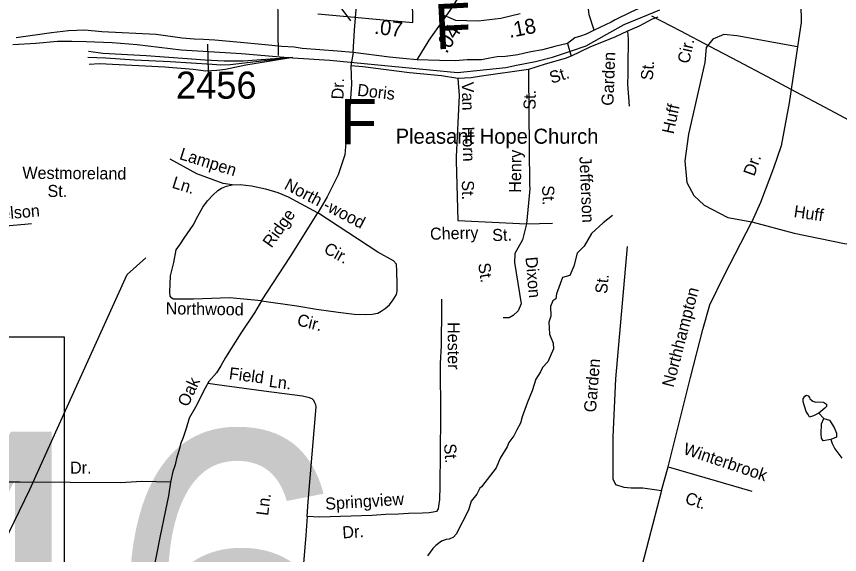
# Model space of a CAD drawing. Extents: x 1551653 to 1702041, y 811336 to 920032.
# Drawn here: x 1644240 to 1648719, y 875651 to 878579 of the extents above; entities that cross this region are included whole.
import ezdxf

# ---------------------------------------------------------------- set-up
doc = ezdxf.new("R2010")
doc.units = 0
for name, color, linetype in [('Old_Level_10', 7, 'Continuous'), ('Old_Level_11', 7, 'Continuous'), ('Old_Level_17', 7, 'Continuous'), ('Old_Level_22', 7, 'Continuous'), ('Old_Level_3', 7, 'Continuous'), ('Old_Level_32', 7, 'Continuous'), ('Old_Level_35', 7, 'Continuous'), ('Old_Level_44', 7, 'Continuous'), ('Old_Level_49', 7, 'Continuous'), ('Old_Level_59', 7, 'Continuous'), ('Old_Level_62', 7, 'Continuous'), ('Old_Level_8', 7, 'Continuous')]:
    doc.layers.add(name, color=color, linetype=linetype)

msp = doc.modelspace()

# ---------------------------------------------------------------- linework, layer by layer
at = {"layer": 'Old_Level_11'}
msp.add_line((1645285.577, 878276.821), (1645280.607, 878427.677), dxfattribs=at)
at = {"layer": 'Old_Level_17'}
msp.add_line((1645909.3, 878758.104), (1646057.638, 878554.894), dxfattribs=at)
at = {"layer": 'Old_Level_3'}
for points in [[(1647696.101, 878583.138), (1647853.233, 878500.433), (1648010.517, 878417.957), (1648167.808, 878335.499), (1648324.963, 878252.841), (1648481.84, 878169.77), (1648638.294, 878086.068), (1648794.183, 878001.521)], [(1644499.893, 873917.443), (1644373.5, 873917.443), (1638041.177, 873917.443), (1637663.375, 873917.443), (1637663.375, 874208.736), (1637663.375, 876836.045), (1644499.893, 876836.045), (1644499.893, 875465.476), (1644499.893, 873917.443)]]:
    msp.add_lwpolyline(points, dxfattribs=at)
at = {"layer": 'Old_Level_32'}
for points in [[(1646420.882, 878342.911), (1646485.956, 878449.913), (1646611.819, 878630.193), (1646875.122, 879058.789), (1647214.782, 879568.759), (1647235.036, 879609.302), (1647259.949, 879666.064), (1647338.071, 879819.547), (1647369.9, 879883.257), (1647372.728, 879888.408), (1647398.75, 879931.553), (1647395.94, 880028.053), (1647405.431, 880097.163), (1647408.769, 880134.908), (1647424.843, 880209.333)], [(1646071.642, 878382.572), (1646078.975, 878504.976), (1646089.815, 878639.343), (1646101.718, 878786.875), (1646118.398, 879016.668), (1646120.576, 879064.653), (1646120.586, 879094.669), (1646132.998, 879232.694), (1646145.356, 879338.504), (1646145.491, 879384.528)], [(1647382.758, 878505.223), (1647355.6, 878589.07), (1647331.666, 878819.289), (1647326.279, 878859.421), (1647316.847, 878887.629), (1647298.268, 879085.919), (1647294.757, 879120.011)], [(1647764.246, 878677.835), (1647701.96, 878657.65), (1647583.052, 878602.722), (1647498.617, 878560.15), (1647475.475, 878547.821), (1647382.758, 878505.223)], [(1646071.642, 878382.572), (1645986.359, 878389.836), (1645795.456, 878405.087), (1645751.571, 878411.983), (1645683.863, 878415.24), (1645593.137, 878424.32), (1645438.676, 878439.309), (1645318.818, 878449.552), (1645258.33, 878454.585), (1645206.322, 878455.642), (1645141.321, 878460.642), (1645000.848, 878480.654), (1644705.081, 878495.183), (1644612.541, 878504.263), (1644523.629, 878500.631), (1644431.089, 878489.735), (1644238, 878463.761)], [(1647382.758, 878505.223), (1647340.074, 878483.861), (1647309.584, 878471.656), (1647279.095, 878462.5), (1647238.982, 878431.752), (1647170.03, 878415.407), (1647102.257, 878398.418), (1647038.23, 878386.212), (1646998.594, 878377.058), (1646968.104, 878370.955), (1646901.028, 878361.8), (1646855.294, 878358.748), (1646815.659, 878352.645), (1646769.925, 878343.491), (1646743.736, 878343.79), (1646691.686, 878342.845), (1646627.489, 878337.315), (1646541.112, 878339.025), (1646420.882, 878342.911)], [(1646420.882, 878342.911), (1646342.39, 878349.775), (1646269.424, 878357.146), (1646071.642, 878382.572)]]:
    msp.add_lwpolyline(points, dxfattribs=at)
at = {"layer": 'Old_Level_35'}
for p, q in [((1645662.789, 878507.24), (1645664.34, 878367.128)), ((1647238.982, 878431.752), (1647258.942, 878362.741)), ((1646071.642, 878382.572), (1646060.264, 878309.968)), ((1646632.232, 877793.921), (1646642.586, 877469.395)), ((1647033.344, 877640.876), (1647014.514, 877451.565)), ((1646642.586, 877469.395), (1647014.514, 877451.565)), ((1647014.514, 877451.565), (1646994.471, 877364.646)), ((1647014.514, 877451.565), (1647157.05, 877453.793)), ((1646994.471, 877364.646), (1646952.155, 877288.869)), ((1646952.155, 877288.869), (1646949.928, 877239.838)), ((1646949.928, 877239.838), (1646985.562, 877014.738)), ((1646985.562, 877014.738), (1646969.972, 876976.851)), ((1646969.972, 876976.851), (1646943.246, 876952.335)), ((1646920.975, 876938.963), (1646887.569, 876938.963)), ((1646943.246, 876952.335), (1646920.975, 876938.963)), ((1647749.319, 876000.032), (1647786.064, 876129.007)), ((1647786.064, 876129.007), (1648242.329, 875995.718)), ((1647749.319, 876000.032), (1647604.609, 875437.574))]:
    msp.add_line(p, q, dxfattribs=at)
for points in [[(1645655.226, 878883.21), (1645658.494, 878837.318), (1645661.361, 878545.291), (1645662.789, 878507.24)], [(1648502.246, 878882.984), (1648506.035, 878757.68), (1648509.347, 878545.548), (1648489.949, 878414.15)], [(1647729.349, 878576.265), (1647699.1, 878564.871), (1647628.341, 878526.644), (1647564.743, 878499.06)], [(1647564.743, 878499.06), (1647499.547, 878467.723), (1647360.173, 878411.386), (1647258.942, 878362.741)], [(1647564.743, 878499.06), (1647567.85, 878454.969), (1647567.114, 878310.977), (1647566.376, 878264.963), (1647565.783, 878210.862), (1647570.383, 878139.544), (1647574.063, 878091.67)], [(1648489.949, 878414.15), (1648159.619, 878473.579), (1648089.099, 878481.008), (1648029.714, 878455.008), (1647992.599, 878410.435), (1647985.175, 878328.72), (1647896.098, 877938.714), (1647877.54, 877793.854), (1647888.674, 877674.995), (1647925.79, 877604.422), (1647981.463, 877552.422), (1648111.369, 877485.563), (1648242.3, 877461.106)], [(1648489.949, 878414.15), (1648445.41, 878109.574), (1648400.871, 877875.57), (1648360.044, 877752.996), (1648289.525, 877567.279), (1648242.3, 877461.106)], [(1647258.942, 878362.741), (1647225.371, 878350.894), (1647117.409, 878319.155), (1647026.86, 878291.513)], [(1646060.264, 878309.968), (1646063.893, 878208.267), (1646048.063, 878008.32), (1646039.33, 877972.477), (1646036.754, 877934.508), (1646026.699, 877827.008), (1645990.846, 877717.394), (1645931.093, 877597.816), (1645879.307, 877510.124)], [(1646640.911, 878240.956), (1646551.999, 878255.486), (1646377.805, 878271.83), (1646125.587, 878304.519), (1646060.264, 878309.968)], [(1647026.86, 878291.513), (1646770.836, 878253.776), (1646714.586, 878244.696), (1646640.911, 878240.956)], [(1647026.86, 878291.513), (1647026.266, 878262.307), (1647031.834, 877664.922), (1647033.344, 877640.876)], [(1646640.911, 878240.956), (1646648.169, 878148.337), (1646632.478, 877815.929), (1646632.232, 877793.921)], [(1645413.233, 877663.583), (1645365.43, 877669.562), (1645222.023, 877723.373), (1645076.623, 877803.092)], [(1645573.547, 877032.443), (1645399.291, 877047.753), (1645204.097, 877041.774), (1645110.484, 877041.774), (1645094.55, 877041.774), (1645084.591, 877045.76), (1645076.623, 877057.718), (1645074.632, 877079.641), (1645078.616, 877167.332), (1645096.541, 877241.072), (1645108.492, 877308.833), (1645132.393, 877342.713), (1645152.311, 877372.608), (1645202.105, 877444.356), (1645226.006, 877492.187), (1645253.891, 877542.012), (1645279.784, 877575.892), (1645307.67, 877607.78), (1645335.554, 877631.696), (1645355.471, 877645.647), (1645383.357, 877655.611), (1645413.233, 877663.583), (1645457.052, 877665.576), (1645518.797, 877657.605), (1645594.484, 877641.661), (1645662.205, 877621.731), (1645717.974, 877597.816), (1645785.694, 877561.941), (1645879.307, 877510.124)], [(1645573.547, 877032.443), (1645765.776, 877003.908), (1645873.332, 876985.97), (1645990.846, 876970.027), (1646078.485, 876960.062), (1646138.238, 876958.069), (1646176.082, 876960.062), (1646205.958, 876964.048), (1646223.884, 876976.006), (1646245.793, 876989.957), (1646269.695, 877009.886), (1646289.612, 877037.788), (1646307.539, 877065.69), (1646311.522, 877083.627), (1646311.522, 877121.493), (1646309.53, 877195.233), (1646307.539, 877231.107), (1646291.605, 877249.044), (1646205.958, 877296.875), (1645879.307, 877510.124)], [(1645573.547, 877032.443), (1645731.917, 877272.96), (1645879.307, 877510.124)], [(1647786.064, 876129.007), (1647908.546, 876615.587), (1647975.354, 876875.591), (1648012.471, 877009.307), (1648090.413, 877169.024), (1648242.3, 877461.106)], [(1648242.3, 877461.106), (1648471.391, 877400.134), (1648746.048, 877344.419), (1648872.242, 877336.99)], [(1644322.202, 877450.044), (1644286.116, 877446.773), (1644095.873, 877430.235), (1644037.697, 877423.214)], [(1647563.082, 877327.39), (1647499.985, 876606.807), (1647485.139, 876291.087), (1647485.168, 876136.864), (1647485.168, 876062.577), (1647500.014, 876032.862), (1647544.552, 876018.004), (1647585.38, 876014.29), (1647648.477, 876014.29), (1647749.319, 876000.032)], [(1645573.547, 877032.443), (1645535.939, 876966.036), (1645460.013, 876856.473), (1645377.409, 876723.321), (1645352.574, 876677.607), (1645327.801, 876640.091), (1645286.749, 876592.441)], [(1646552.115, 877041.361), (1646553.178, 876995.311), (1646551.751, 876787.421), (1646546.039, 876693.484), (1646547.063, 876399.495), (1646544.579, 876021.527), (1646541.354, 875951.553), (1646536.587, 875913.83), (1646534.3, 875899.867), (1646526.213, 875886.025), (1646508.126, 875882.19), (1646486.042, 875878.637), (1646449.996, 875877.367), (1646374.1, 875874.71), (1646318.005, 875871.649), (1646247.91, 875868.873), (1646175.974, 875864.132), (1645889.833, 875855.343), (1645822.067, 875857.765)], [(1645286.749, 876592.441), (1645266.995, 876556.024), (1645214.751, 876453.485), (1645180.506, 876393.522), (1645163.384, 876337.842), (1645146.224, 876287.889), (1645133.612, 876258.128), (1645123.429, 876215.921), (1645110.574, 876174.159), (1645104.082, 876140.272), (1645091.506, 876102.506), (1645078.524, 876044.737)], [(1645822.067, 875857.765), (1645826.862, 875939.514), (1645869.907, 876455.278), (1645868.706, 876465.107), (1645864.152, 876477.407), (1645857.381, 876488.752), (1645848.982, 876498.929), (1645833.89, 876504.638), (1645796.829, 876512.597), (1645585.475, 876540.31), (1645332.037, 876574.88), (1645281.365, 876582.515)], [(1645078.524, 876044.737), (1644922.848, 876049.694), (1644806.786, 876040.762), (1644257.72, 876045.228), (1644123.801, 876045.228)], [(1645078.524, 876044.737), (1645066.845, 875970.727), (1645051.273, 875892.822), (1645020.13, 875744.802), (1644981.201, 875550.039), (1644950.058, 875370.857), (1644934.486, 875285.162), (1644918.915, 875215.047), (1644884.522, 874927.289), (1644877.541, 874869.398), (1644874.562, 874811.426), (1644852.643, 874579.937), (1644852.216, 874539.323)], [(1645822.067, 875857.765), (1645814.281, 875756.488), (1645782.103, 875360.505), (1645779.245, 875308.534)]]:
    msp.add_lwpolyline(points, dxfattribs=at)
at = {"layer": 'Old_Level_44'}
for points in [[(1644219.855, 878427.439), (1644344.452, 878433.493), (1644462.871, 878444.298), (1644541.629, 878445.6), (1644619.05, 878443.179), (1644760.582, 878438.335), (1644896.066, 878426.228), (1645135.896, 878397.058), (1645464.324, 878377.081), (1645695.917, 878357.559), (1645743.86, 878353.382), (1645945.172, 878340.759), (1646188.318, 878317.151), (1646639.096, 878273.646), (1646902.202, 878300.887), (1646960.266, 878313.6), (1647064.364, 878334.482), (1647156.493, 878358.025), (1647254.065, 878390.483), (1647339.911, 878419.955), (1647451.948, 878483.712), (1647546.465, 878535.588), (1647741.596, 878614.929)], [(1645744.145, 878356.265), (1645402.131, 878315.796), (1645352.062, 878313.811), (1645304.12, 878317.991), (1645076.299, 878333.031), (1644882.369, 878341.777), (1644726.496, 878352.355), (1644628.53, 878356.748)], [(1645744.145, 878356.265), (1645474.169, 878335.344), (1645370.12, 878335.859), (1645266.19, 878342.174), (1644946.486, 878365.488), (1644710.614, 878378.29), (1644632.582, 878388.683)], [(1645744.145, 878356.265), (1645534.113, 878321.115), (1645488.132, 878313.447), (1645377.991, 878289.871), (1645330.084, 878286.042), (1645269.976, 878282.263), (1645202.102, 878290.449), (1645048.07, 878302.988), (1644692.267, 878322.433), (1644636.362, 878318.766)]]:
    msp.add_lwpolyline(points, dxfattribs=at)
at = {"layer": 'Old_Level_49'}
for points in [[(1645879.767, 878592.814), (1646395.986, 878546.574), (1646395.371, 878680.268)], [(1646565.359, 878586.662), (1646628.412, 878558.467), (1646752.28, 878555.437), (1646876.42, 878569.887), (1646980.487, 878595.274)]]:
    msp.add_lwpolyline(points, dxfattribs=at)
at = {"layer": 'Old_Level_59'}
msp.add_lwpolyline([(1644173.904, 875716.728), (1644313.55, 876006.079), (1644462.563, 876338.437), (1644843.024, 877175.904), (1644944.115, 877265.716)], dxfattribs=at)
at = {"layer": 'Old_Level_62'}
msp.add_line((1648632.899, 876392.502), (1648605.422, 876419.877), dxfattribs=at)
for points in [[(1647482.707, 877495.993), (1647432.728, 877456.391), (1647368.171, 877398.03), (1647328.385, 877329.789), (1647291.783, 877290.419), (1647272.378, 877220.863), (1647251.272, 877170.606), (1647211.705, 877158.1), (1647178.666, 877070.791), (1647174.501, 877043.694), (1647158.99, 877032.183), (1647146.482, 877000.4), (1647147.485, 876948.053), (1647136.925, 876916.167), (1647141.182, 876849.852), (1647160.587, 876800.748), (1647162.006, 876770.648), (1647130.77, 876699.78), (1647101.615, 876668.515), (1647090.938, 876645.234), (1647066.332, 876605.659), (1647045.478, 876542.189), (1647021.073, 876481.003), (1646991.853, 876401.443), (1646983.003, 876367.105), (1646962.457, 876329.778), (1646945.95, 876298.097), (1646919.477, 876260.301), (1646909.839, 876236.925), (1646872.703, 876175.805), (1646849.797, 876123.697), (1646770.206, 876020.025), (1646762.106, 876012.131), (1646745.6, 875980.45), (1646714.944, 875940.977), (1646700.181, 875893.2), (1646632.103, 875762.377), (1646617.852, 875746.588), (1646593.656, 875735.003), (1646577.662, 875733.26), (1646553.568, 875723.725), (1646521.17, 875700.246), (1646504.869, 875684.56), (1646476.264, 875644.985)], [(1648605.422, 876419.877), (1648577.022, 876405.933), (1648555.697, 876399.166), (1648547.187, 876412.905), (1648536.73, 876429.617), (1648521.146, 876482.212), (1648521.351, 876498.206), (1648529.655, 876513.995), (1648538.37, 876518.097), (1648547.392, 876515.328), (1648555.082, 876506.101), (1648557.337, 876499.539), (1648573.126, 876485.288), (1648589.018, 876480.982), (1648597.118, 876482.828), (1648629.003, 876480.367), (1648637, 876476.163), (1648647.253, 876469.294), (1648647.048, 876457.504), (1648638.538, 876448.174), (1648605.422, 876419.877)], [(1648671.449, 876276.853), (1648629.618, 876270.291), (1648619.878, 876284.542), (1648618.238, 876308.533), (1648621.211, 876362.359), (1648632.899, 876392.502)], [(1648632.899, 876392.502), (1648663.452, 876381.737), (1648688.776, 876343.29), (1648702.207, 876311.096), (1648701.694, 876289.463), (1648671.449, 876276.853)], [(1648671.449, 876276.853), (1648679.343, 876255.527), (1648692.877, 876227.23), (1648732.042, 876176.582)]]:
    msp.add_lwpolyline(points, dxfattribs=at)

# ---------------------------------------------------------------- texts
at = {"layer": 'Old_Level_10'}
for s, height, rotation, p in [('Cir.', 65.6167, 77.289258, (1647899.67, 878318.835)), ('Garden', 65.6167, 88.070608, (1647488.446, 878092.605)), ('St.', 65.6167, 85.616133, (1647702.046, 878230.36)), ('St.', 65.6167, 17.664353, (1647152.272, 878212.87)), ('Dr.', 65.6167, 87.866633, (1646018.9, 878127.067)), ('Van', 65.6167, 271.392547, (1646662.775, 878222.963)), ('Doris', 65.6167, 353.498683, (1646091.909, 878148.221)), ('St.', 65.6167, 89.558433, (1647065.013, 878071.854)), ('Huff', 65.6167, 77.83675, (1647815.735, 877936.36)), ('Horn', 65.6167, 271.392547, (1646666.181, 877979.168)), ('Lampen', 65.6167, 342.638433, (1645122.296, 877803.928)), ('Henry', 65.6167, 89.558433, (1646985.637, 877619.614)), ('Jefferson', 65.6167, 272.681853, (1647303.01, 877816.066)), ('Dr.', 65.6167, 70.699108, (1648254.994, 877706.109)), ('Westmoreland', 65.61666, 359.541969, (1644271.839, 877696.149)), ('Ln.', 65.6167, 342.638433, (1645081.797, 877648.326)), ('North -wood', 65.61666, 332.461303, (1645691.915, 877643.22)), ('St.', 65.6167, 270.469492, (1646663.699, 877687.693)), ('St.', 65.6167, 359.960014, (1644408.732, 877597.115)), ('St.', 65.6167, 272.681853, (1647099.605, 877658.625)), ('Nelson', 65.6167, 4.968506, (1644096.96, 877468.067)), ('Huff', 65.6167, 351.615489, (1648466.775, 877487.842)), ('Ridge', 65.6167, 54.648736, (1645627.908, 877315.801)), ('Cherry', 65.6167, 1.451172, (1646491.173, 877363.817)), ('St.', 65.6167, 1.451172, (1646829.42, 877356.811)), ('Cir.', 65.6167, 330.817803, (1645907.085, 877296.86)), ('St.', 65.6166, 278.590908, (1646751.457, 877233.534)), ('Dixon', 65.6167, 275.112878, (1647009.451, 877268.793)), ('St.', 65.6167, 84.532333, (1647453.629, 877068.236)), ('Northhampton', 65.61666, 75.483694, (1647814.812, 876557.505)), ('Northwood', 65.6167, 359.083861, (1645051.448, 876958.848)), ('Cir.', 65.6167, 345.652839, (1645762.546, 876899.707)), ('Hester', 65.6167, 270.199494, (1646586.561, 876916.206)), ('Garden', 65.6167, 85.345986, (1647392.696, 876423.203)), ('Field', 65.6167, 352.529889, (1645393.448, 876606.296)), ('Oak', 65.6167, 65.108903, (1645172.701, 876450.543)), ('Ln.', 65.6167, 352.529889, (1645610.61, 876564.191)), ('St.', 65.6167, 273.991833, (1646566.28, 876253.216)), ('Winterbrook', 65.61666, 341.441339, (1647863.404, 876199.856)), ('Dr.', 65.6167, 0.364589, (1644531.549, 876091.062)), ('Springview', 65.6167, 3.770539, (1645922.264, 875894.402)), ('Ct.', 65.6167, 341.441339, (1647873.193, 875931.932)), ('Ln.', 65.6167, 82.935344, (1645609.274, 875860.132)), ('Dr.', 65.6167, 3.770539, (1646015.399, 875738.923))]:
    msp.add_text(s, height=height, rotation=rotation, dxfattribs=at).set_placement(p)
at = {"layer": 'Old_Level_17'}
for s, rotation, p in [('.07', 353.118028, (1646184.234, 878485.358)), ('.04', 57.685781, (1646580.454, 878373.288)), ('.18', 11.335742, (1646923.528, 878461.843))]:
    msp.add_text(s, height=82.0208, rotation=rotation, dxfattribs=at).set_placement(p)
at = {"layer": 'Old_Level_22'}
for rotation, p in [(2.867639, (1646520.701, 878399.491)), (0.000017, (1646001.056, 877883.641))]:
    msp.add_text('F', height=246.062, rotation=rotation, dxfattribs=at).set_placement(p)
msp.add_text('Pleasant Hope Church', height=82.02083, dxfattribs=at).set_placement((1646303.271, 877886.685))
at = {"layer": 'Old_Level_3'}
msp.add_text('B-4746', height=1788.0542, dxfattribs=at).set_placement((1638351.896, 874531.653))
at = {"layer": 'Old_Level_8'}
msp.add_text('2456', height=147.6375, dxfattribs=at).set_placement((1645107.593, 878131.687))

doc.saveas('drawing.dxf')
